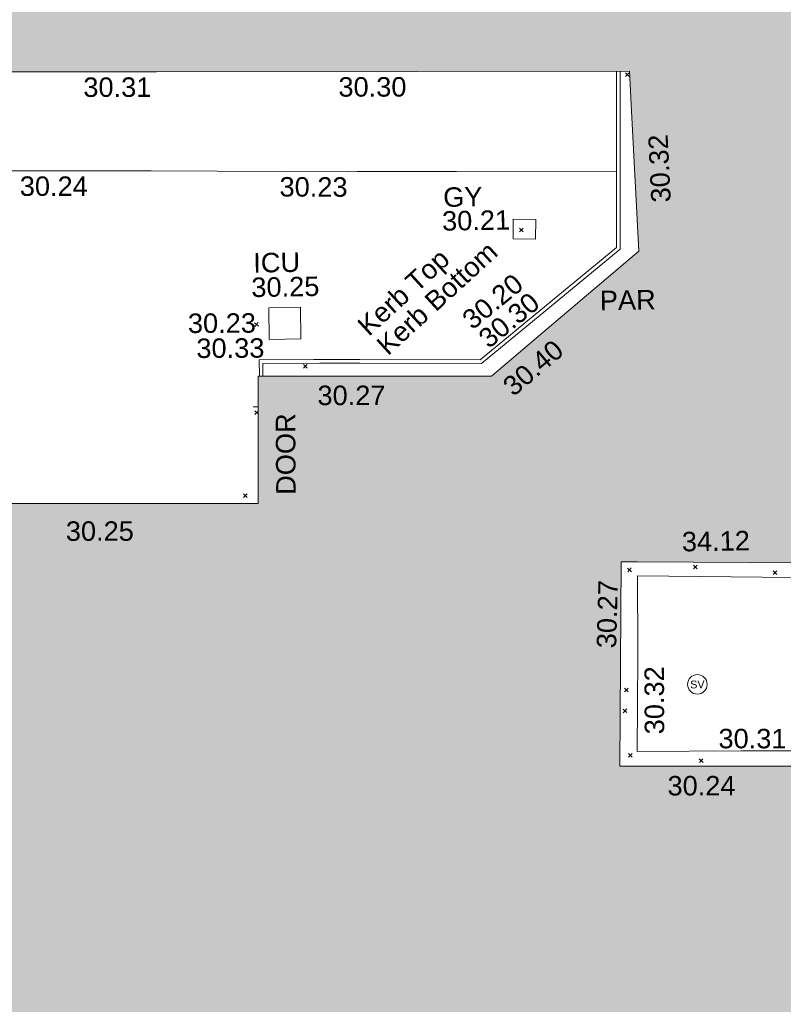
# Model space of a CAD drawing. Header units: millimetres. Extents: x -290717 to 520720, y -88450 to 287762.
# Tile 272 of 381: x 80720 to 95431, y 57264 to 76225. Entities that reach past the tile are written whole.
import ezdxf

# ---------------------------------------------------------------- set-up
doc = ezdxf.new("R2010")
doc.units = ezdxf.units.MM
doc.linetypes.add('IMPORT-UG_ELEC_STREET LIGHTING_QLB2 _2_', pattern=[2700, 1500, -300.0000000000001, 0, -250, 150, -300.0000000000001, 0, -200])
for name, color, linetype, lineweight, true_color in [('00_TOPO_LEVEL_FLOOR', 7, 'Continuous', 9, 0x666666), ('00_TOPO_SERV_STOP_VALVE', 7, 'Continuous', 9, 0x666666), ('00_UAV_BUILDING_OUTLINE', 5, 'Continuous', 9, 0x0000ff), ('00_UAV_EAVE', 7, 'Continuous', 9, 0x666666), ('00_UAV_INT_DOOR', 7, 'Continuous', 9, 0x7f4f3f), ('00_UAV_KERB_BOTTOM', 1, 'Continuous', 9, 0xff0000), ('00_UAV_KERB_TOP', 7, 'Continuous', 9, 0xa500a5), ('00_UAV_PARAPET', 7, 'Continuous', 9, 0x666666), ('00_UAV_SERV_GULLY', 7, 'Continuous', 9, 0x5252a5), ('00_UAV_SERV_IC', 5, 'Continuous', 9, 0x0000ff), ('12333-PUM-2D-U-0001-C01 - Rev2_REVIT IMPORT_dwg', 7, 'Continuous', 9, 0x767676), ('A_RHA_Line', 7, 'Continuous', 9, 0x00a600)]:
    doc.layers.add(name, color=color, linetype=linetype, lineweight=lineweight, true_color=true_color)
for name, color, linetype, lineweight in [('00_UAV_SURFACE', 7, 'Continuous', 9), ('A_RHA_Detail', 7, 'Continuous', 9), ('GEN-TEXT', 7, 'Continuous', 9)]:
    doc.layers.add(name, color=color, linetype=linetype, lineweight=lineweight)
doc.styles.add('Swis721 Lt BT', font='swissl.ttf', dxfattribs={"height": 399.9999999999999})
doc.styles.add('Swis721 Lt BT_2', font='swissl.ttf', dxfattribs={"height": 375})

# ---------------------------------------------------------------- blocks, each defined once
blk = doc.blocks.new('12333-PUM-2D-U-0001-C01 - Rev2_REVIT IMPORT_dwg_MSL_Sluice_Valve_SYM-2077246-Site Location Plan Existing')
at = {"layer": '00_TOPO_SERV_STOP_VALVE', "color": 254, "true_color": 0xcccccc}
blk.add_circle((0, 0), 500.0000000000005, dxfattribs=at)
at = {"layer": '00_TOPO_SERV_STOP_VALVE', "insert": (0, 198.9876086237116), "char_height": 399.9999999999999, "width": 785.1100955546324, "attachment_point": 2, "line_spacing_factor": 1.005061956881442, "style": 'Swis721 Lt BT'}
blk.add_mtext('SV', dxfattribs=at)
blk = doc.blocks.new('12333-PUM-2D-U-0001-C01 - Rev2_REVIT IMPORT_dwg_MSL_FLlvl_SYM-V146-Site Location Plan Existing')
at = {"layer": '00_TOPO_LEVEL_FLOOR', "color": 254, "true_color": 0xcccccc}
blk.add_line((-19.31940543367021, 2.598881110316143e-11), (-38.92611017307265, 1.732587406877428e-11), dxfattribs=at)
blk = doc.blocks.new('12333-PUM-2D-U-0001-C01 - Rev2_REVIT IMPORT_dwg_MGS62954_T2_Galway_ITM_3d_Rev1-2077680-Site Location Plan Existing')
at = {"layer": '00_UAV_KERB_BOTTOM', "color": 254, "true_color": 0xcccccc, "flags": 128}
blk.add_lwpolyline([(533995476.55032, 725629034.4662548), (533995467.0985001, 725628420.4080001), (533995420.0985, 725625643.408), (533994160.3957372, 725624643.2917937), (533992751.0985, 725623524.408), (533990436.0985001, 725623572.4080001), (533989551.2418821, 725623583.2642702), (533988495.813154, 725623596.2132823), (533988494.5957178, 725623283.6368017)], dxfattribs=at)
at = {"layer": '00_UAV_KERB_TOP', "color": 254, "true_color": 0xcccccc, "flags": 128}
blk.add_lwpolyline([(533995546.5409505, 725629033.3188425), (533995537.0893838, 725628419.277049), (533995489.5287483, 725625609.1518428), (533994255.759015, 725624629.6246548), (533992774.8676551, 725623453.9001168), (533990434.9435522, 725623502.4169018), (533989666.4209373, 725623511.8458745), (533988565.5376934, 725623525.3525667), (533988564.591605, 725623282.4444767)], dxfattribs=at)
at = {"layer": '00_UAV_SERV_GULLY', "color": 254, "true_color": 0xcccccc, "flags": 128}
blk.add_lwpolyline([(533993873.0985, 725626208.4079999), (533993438.0985, 725626221.408), (533993426.7829912, 725625842.7736654), (533993861.7829911, 725625829.7736654)], close=True, dxfattribs=at)
at = {"layer": '00_UAV_SERV_IC', "color": 254, "true_color": 0xcccccc, "flags": 128}
blk.add_lwpolyline([(533988697.0985, 725624596.408), (533989308.0985001, 725624597.408), (533989309.0955908, 725623988.18554), (533988698.0955907, 725623987.1855403)], close=True, dxfattribs=at)
at = {"layer": '00_UAV_SURFACE', "color": 254, "true_color": 0xcccccc, "flags": 128}
blk.add_lwpolyline([(533995444.6558501, 725627094.3816426), (533992358.0985, 725627157.4080001), (533990445.6472287, 725627187.8522314), (533990285.0985, 725627190.408), (533986480.0985, 725627272.4080001), (533985446.7575678, 725627291.3614287), (533982391.0985, 725627347.408), (533980447.4008204, 725627365.6496675), (533978342.0985001, 725627385.4080001), (533975448.0279098, 725627440.4711232), (533970448.9509636, 725627535.5844872), (533968467.8385001, 725627573.2775), (533965449.9536631, 725627633.074599), (533963622.8385, 725627669.2775002), (533960451.5218602, 725627753.7495718), (533957800.5730925, 725627824.3609802)], dxfattribs=at)
blk.add_lwpolyline([(533995712.4125002, 725619313.8654999), (533998717.4125002, 725619224.8655001), (534000579.4125001, 725619151.8655), (534000577.3192558, 725619021.6499106), (534000526.4125001, 725615854.8655), (533998693.9285159, 725615888.055736), (533997655.4125, 725615906.8655), (533995645.4125001, 725615929.8655), (533995692.4125, 725617748.8655001), (533995694.0932326, 725617880.3828306)], close=True, dxfattribs=at)
for name, p, xscale, yscale, zscale in [('12333-PUM-2D-U-0001-C01 - Rev2_REVIT IMPORT_dwg_MSL_FLlvl_SYM-V146-Site Location Plan Existing', (533988555.8385, 725622693.2775), 4.94, 4.94, 4.94), ('12333-PUM-2D-U-0001-C01 - Rev2_REVIT IMPORT_dwg_MSL_Sluice_Valve_SYM-2077246-Site Location Plan Existing', (533996828.4125001, 725617200.8655), 0.375, 0.375, 0.375)]:
    blk.add_blockref(name, p, dxfattribs=dict(xscale=xscale, yscale=yscale, zscale=zscale))
at = {"layer": '00_UAV_BUILDING_OUTLINE', "color": 251, "true_color": 0x666666, "char_height": 375, "width": 1495.902363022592, "attachment_point": 1, "line_spacing_factor": 1.005061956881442, "style": 'Swis721 Lt BT_2'}
for s, insert, rotation in [('30.31', (533985204.0241011, 725629093.9627119), 359.0607887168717), ('30.30', (533990117.8197137, 725629013.4069403), 359.0607887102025), ('30.32', (533996103.7983183, 725626486.5132055), 91.7195346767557), ('30.40', (533993144.6647107, 725623082.4955122), 39.291041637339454), ('30.27', (533989610.2865138, 725623081.2473016), 359.02410561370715), ('30.25', (533984717.4031945, 725620552.3953981), 359.0241056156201), ('30.27', (533994900.1326258, 725617936.2509142), 87.47744981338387), ('30.24', (533996221.6889251, 725615447.8083528), 359.0241056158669)]:
    blk.add_mtext(s, dxfattribs=dict(at, insert=insert, rotation=rotation))
at = {"layer": '00_UAV_EAVE', "insert": (533996576.733161, 725620141.320006), "char_height": 375, "width": 1495.902363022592, "attachment_point": 1, "line_spacing_factor": 1.005061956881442, "style": 'Swis721 Lt BT_2'}
blk.add_mtext('34.12', dxfattribs=at)
at = {"layer": '00_UAV_INT_DOOR', "color": 251, "true_color": 0x666666, "insert": (533988778.8384928, 725620990.2607617), "char_height": 375, "width": 1790.333939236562, "attachment_point": 1, "rotation": 89.33325156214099, "line_spacing_factor": 1.005061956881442, "style": 'Swis721 Lt BT_2'}
blk.add_mtext('DOOR', dxfattribs=at)
at = {"layer": '00_UAV_KERB_BOTTOM', "color": 251, "true_color": 0x666666, "char_height": 375, "attachment_point": 1, "line_spacing_factor": 1.005061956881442, "style": 'Swis721 Lt BT_2'}
for s, insert, width, rotation in [('Kerb Bottom', (533990728.9310344, 725623901.3132697), 3414.456504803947, 41.47757006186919), ('30.20', (533992382.6458403, 725624383.0811025), 1495.902363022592, 38.44712611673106), ('30.23', (533987137.8450267, 725624512.9047035), 1495.902363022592, 359.297075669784)]:
    blk.add_mtext(s, dxfattribs=dict(at, insert=insert, width=width, rotation=rotation))
at = {"layer": '00_UAV_KERB_TOP', "color": 251, "true_color": 0x666666, "char_height": 375, "attachment_point": 1, "line_spacing_factor": 1.005061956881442, "style": 'Swis721 Lt BT_2'}
for s, insert, width, rotation in [('Kerb Top', (533990366.6241976, 725624280.2686864), 2493.170605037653, 41.47757006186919), ('30.30', (533992691.2092111, 725624017.0861146), 1495.902363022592, 38.44712611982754), ('30.33', (533987293.252492, 725624028.6636786), 1495.902363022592, 359.2970756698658)]:
    blk.add_mtext(s, dxfattribs=dict(at, insert=insert, width=width, rotation=rotation))
at = {"layer": '00_UAV_PARAPET', "insert": (533995077.5333008, 725624812.4077268), "char_height": 375, "width": 1168.228512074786, "attachment_point": 1, "line_spacing_factor": 1.005061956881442, "style": 'Swis721 Lt BT_2'}
blk.add_mtext('PAR', dxfattribs=at)
at = {"layer": '00_UAV_SERV_GULLY', "color": 251, "true_color": 0x666666, "char_height": 375, "attachment_point": 1, "line_spacing_factor": 1.005061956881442, "style": 'Swis721 Lt BT_2'}
for s, insert, width in [('GY', (533992095.7393306, 725626854.0972309), 821.5590755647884), ('30.21', (533992065.758233, 725626397.2610288), 1495.902363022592)]:
    blk.add_mtext(s, dxfattribs=dict(at, insert=insert, width=width))
at = {"layer": '00_UAV_SERV_IC', "color": 251, "true_color": 0x666666, "char_height": 375, "attachment_point": 1, "line_spacing_factor": 1.005061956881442, "style": 'Swis721 Lt BT_2'}
for s, insert, width in [('ICU', (533988414.9416755, 725625653.426683), 1021.012723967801), ('30.25', (533988370.113525, 725625183.0476822), 1495.902363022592)]:
    blk.add_mtext(s, dxfattribs=dict(at, insert=insert, width=width))
at = {"layer": '00_UAV_SURFACE', "color": 251, "true_color": 0x666666, "char_height": 375, "width": 1495.902363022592, "attachment_point": 1, "line_spacing_factor": 1.005061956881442, "style": 'Swis721 Lt BT_2'}
for s, insert, rotation in [('30.24', (533983946.794603, 725627209.9606444), 358.9492047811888), ('30.23', (533988950.3367756, 725627109.8069346), 358.81722562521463), ('30.32', (533995798.0205983, 725616256.5448997), 89.26782540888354), ('30.31', (533997219.2283494, 725616338.323467), 358.9623633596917)]:
    blk.add_mtext(s, dxfattribs=dict(at, insert=insert, rotation=rotation))
blk = doc.blocks.new('12333-PUM-2D-U-0001-C01 - Rev2_REVIT IMPORT_dwg-1620468-Site Location Plan Existing')
at = {"layer": 'GEN-TEXT', "color": 253, "true_color": 0xaaaaaa}
for p, q in [((354566.9948138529, 13077.28848222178), (354637.7054919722, 13147.99916034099)), ((354637.7054919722, 13077.28848222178), (354566.9948138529, 13147.99916034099)), ((352474.9948137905, 10121.2884823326), (352545.7054919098, 10191.99916045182)), ((352545.7054919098, 10121.2884823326), (352474.9948137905, 10191.99916045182)), ((347341.9948138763, 8389.288482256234), (347412.7054919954, 8459.999160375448)), ((347412.7054919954, 8389.288482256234), (347341.9948138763, 8459.999160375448)), ((348265.9948138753, 7567.288482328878), (348336.7054919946, 7637.999160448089)), ((348336.7054919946, 7567.288482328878), (348265.9948138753, 7637.999160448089)), ((347378.41133314, 6701.58264104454), (347317.994813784, 6761.999160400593)), ((347317.994813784, 6691.28848228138), (347379.2799240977, 6752.573592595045)), ((347066.994813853, 5099.288482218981), (347137.7054919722, 5169.999160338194)), ((347137.7054919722, 5099.288482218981), (347066.994813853, 5169.999160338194)), ((354443.9948138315, 3539.288482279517), (354514.7054919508, 3609.99916039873)), ((354514.7054919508, 3539.288482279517), (354443.9948138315, 3609.99916039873)), ((355714.9948137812, 3574.288482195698), (355785.7054919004, 3644.99916031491)), ((355785.7054919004, 3574.288482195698), (355714.9948137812, 3644.99916031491)), ((357245.9948138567, 3435.288482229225), (357316.7054919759, 3505.999160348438)), ((357316.7054919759, 3435.288482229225), (357245.9948138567, 3505.999160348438)), ((354344.9948137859, 1225.288482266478), (354415.7054919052, 1295.999160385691)), ((354415.7054919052, 1225.288482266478), (354344.9948137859, 1295.999160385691)), ((354308.9948138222, 826.2884822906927), (354379.7054919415, 896.999160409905)), ((354379.7054919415, 826.2884822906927), (354308.9948138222, 896.999160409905)), ((354399.9948138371, -29.71151773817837), (354470.7054919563, 40.99916038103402)), ((354470.7054919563, -29.71151773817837), (354399.9948138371, 40.99916038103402)), ((355759.9948138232, -159.711517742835), (355830.7054919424, -89.00083962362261)), ((355830.7054919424, -159.711517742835), (355759.9948138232, -89.00083962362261))]:
    blk.add_line(p, q, dxfattribs=at)
blk.add_blockref('12333-PUM-2D-U-0001-C01 - Rev2_REVIT IMPORT_dwg_MGS62954_T2_Galway_ITM_3d_Rev1-2077680-Site Location Plan Existing', (-533641079.6498471, -725615854.3561786))

msp = doc.modelspace()

# ---------------------------------------------------------------- hatches: boundary and pattern name
at = {"layer": 'A_RHA_Detail', "true_color": 0xc0c0c0}
h = msp.add_hatch(color=9, dxfattribs=at)
h.paths.add_polyline_path([(-80880.60083898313, -68502.79057078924), (-80400.86592458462, -68483.4150911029), (-80400.86592458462, -62984.64684182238), (-24474.85765180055, -63009.32043784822), (-24456.14471274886, -50840.30023854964), (-36622.55041054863, -50831.65104346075), (-36622.5504104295, -44228.57792609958), (-50959.05265825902, -44213.68205212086), (-50959.05265825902, -42573.78171509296), (-54563.93258049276, -42571.21897729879), (-54565.69773355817, -45054.17447471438), (-92408.82109324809, -45027.27149617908), (-92411.78875845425, -49201.74309219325), (-100061.9988811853, -49201.74309219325), (-100052.221444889, -64852.82557835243), (-86120.90825231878, -64852.82557835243), (-86092.16626519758, -62957.90041523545), (-84861.10047611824, -62957.90041520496), (-84854.79054275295, -68240.10973718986), (-80870.60226895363, -68240.10973718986)])
h.paths.add_polyline_path([(-137238.9269955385, -68461.93840922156), (-132719.7426408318, -68433.06336920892), (-132847.0731201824, -62850.0428228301), (-130454.6837966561, -62916.63108081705), (-130498.2830220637, -61355.8539363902), (-117581.136331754, -61423.42893434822), (-117492.3908565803, -49183.91309186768), (-125136.5200282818, -49178.47881939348), (-125133.5727033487, -45032.61887132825), (-163007.1824077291, -45005.69421944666), (-163007.1824077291, -44090.29634113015), (-163123.8521375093, -44090.21339942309), (-163122.6389897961, -42383.751842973), (-166563.8543420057, -42383.75184295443), (-166565.0349082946, -44044.3982420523), (-193158.4656786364, -44025.49275802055), (-193195.152889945, -62863.6565097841), (-137269.7106414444, -62916.63108078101), (-137254.3708868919, -65679.90523788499)])
h.paths.add_polyline_path([(120310.9497607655, -32334.2823016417), (120312.4652266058, -31610.73011961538), (133451.2244789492, -31638.24899384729), (133469.2230092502, -19717.98315777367), (121295.7536929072, -19692.48606427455), (121319.8434528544, -8190.941560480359), (112277.0825929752, -8172.001674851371), (112263.1769726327, -14811.12345451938), (78285.85310969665, -14739.95861435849), (78292.82277619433, -8167.077575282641), (76545.55099677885, -8163.40371230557), (69355.76844230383, -8152.931592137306), (69353.66597202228, -9156.746357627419), (68372.60878942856, -9154.691552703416), (68372.60878942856, -13705.52853212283), (69333.72334743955, -13707.54156767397), (69325.07112544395, -16249.53369225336), (66623.4489111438, -16249.53369225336), (66619.79243932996, -17995.29925522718), (65989.07757491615, -17995.29925522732), (65985.44262769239, -19730.78799479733), (57152.23993372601, -19712.28702423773), (57127.42535098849, -31559.89461998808), (70277.87165423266, -31587.43801817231), (70277.87165428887, -32271.74147154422), (78263.96947906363, -32285.12944888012), (78266.62669288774, -31019.79372153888), (112335.8856506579, -31091.15111856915), (112335.8856506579, -32317.57330550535), (119781.4233959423, -32333.17321910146)])
h.paths.add_polyline_path([(7503.71740934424, -1791.43926322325), (15482.43097389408, -674.0213230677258), (15484.0826184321, 148.1327206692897), (56188.28042539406, 205.5276654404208), (56155.8432600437, 14338.31663138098), (18016.62665932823, 14236.4814953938), (17967.9025208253, 34313.18372075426), (21727.10644861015, 34324.06926249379), (21708.9097307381, 40608.10218319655), (18009.66447156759, 40608.10218325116), (17995.54603703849, 45483.75063445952), (9770.084212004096, 45420.63294734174), (3966.216019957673, 45443.14492469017), (3984.771235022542, 14176.56786831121), (1023.062455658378, 14176.56786840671), (-276.5134647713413, 14190.52623465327), (-231.6790044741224, 5976.811441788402), (-226.4491536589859, 193.7444677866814), (1220.250839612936, 179.5999159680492), (7477.609307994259, 143.2867556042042), (7488.638446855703, -674.0213230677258)])
h.paths.add_polyline_path([(77755.59663317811, 53.47451145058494), (77729.51881611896, 1699.844979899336), (94464.47132486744, 1659.976083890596), (94606.37913471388, 17991.39023626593), (88810.41901146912, 18015.03260816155), (88799.89418497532, 14436.74271609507), (69413.88950349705, 14457.87738898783), (69377.35724448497, 99.62816357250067), (70760.85642036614, 92.0068082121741)])
h.paths.add_polyline_path([(61252.12079698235, 46453.95617369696), (105774.7348988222, 46472.68783510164), (105768.2642197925, 61852.61234310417), (92285.13876306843, 61852.61234310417), (92308.59670397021, 65784.30757142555), (96107.46680002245, 65767.6044524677), (96059.6808111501, 75209.20847378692), (101084.8427276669, 75071.88872768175), (104988.0046543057, 74765.36560410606), (108403.6894220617, 74363.84089439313), (112009.2703903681, 73787.25420864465), (115645.3524814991, 73049.69667210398), (116890.8108050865, 72761.69136255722), (120208.9929832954, 71893.18353872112), (120865.241739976, 71703.68487155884), (124135.6329505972, 70669.67317909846), (127435.6253142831, 69480.50055823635), (127820.4368655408, 69394.93141813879), (128274.3081769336, 69331.69585757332), (128731.879114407, 69306.66104520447), (129189.9401456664, 69320.00258265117), (129645.2782985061, 69371.62688830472), (130094.6997111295, 69461.17185607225), (130535.0520071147, 69588.00939078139), (130963.2464342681, 69751.2498188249), (131376.279516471, 69949.74812593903), (131771.254123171, 70182.11198906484), (132162.5575600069, 70460.54046602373), (132496.0921582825, 70741.69081117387), (132820.8713676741, 71064.98072578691), (133117.4593294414, 71414.31364276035), (133383.77568926, 71787.23923958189), (133616.5473239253, 72178.53728446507), (133817.1647262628, 72590.54524901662), (133982.6025969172, 73017.89547517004), (134111.7005086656, 73457.59040804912), (134203.5529320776, 73906.545904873), (134257.5155882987, 74361.61286220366), (134272.5462649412, 74819.59931534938), (134250.5259874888, 75277.29281749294), (134189.6227572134, 75731.48297750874), (134090.9274700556, 76178.98397761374), (133955.1324028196, 76616.65691996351), (133783.1900598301, 77041.4318434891), (133576.3064937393, 77450.3292564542), (133335.9328436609, 77840.48103831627), (133063.7551572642, 78209.15055536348), (132761.6825665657, 78553.75185442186), (132431.8338935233, 78871.86780505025), (132076.5227904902, 79161.26705200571), (131698.2415079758, 79419.91966864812), (131299.6434187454, 79646.01139199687), (131093.5942456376, 79746.34209763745), (132146.0467355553, 83110.22226149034), (122787.763295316, 86282.54285521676), (121604.3555410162, 82800.35918872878), (117095.9864226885, 83870.84033788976), (116841.9598400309, 83526.35449576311), (116120.5435466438, 91221.9361197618), (110237.7341284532, 91274.27491024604), (110194.3680786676, 90435.39030217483), (104988.0046543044, 90486.49901569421), (104973.2761846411, 94309.82427956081), (103746.1314668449, 94309.82427962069), (103839.9937121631, 122852.1474272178), (96365.09202303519, 122931.9599471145), (96350.3400238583, 123952.416858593), (104555.5505249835, 123902.1925258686), (104607.3234457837, 120248.5396157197), (125502.5015002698, 120134.193340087), (125662.0200253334, 137657.3796883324), (114479.5865733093, 137699.2256881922), (114382.3062641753, 129149.9458158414), (104644.1590035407, 129187.997507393), (104577.9931702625, 126217.3903165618), (101184.4926405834, 126159.1566967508), (101264.6166812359, 135959.2655565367), (89967.23177303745, 135988.8856164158), (89927.63362986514, 125823.6463181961), (93630.53562299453, 125840.7948842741), (93580.6568888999, 122931.9599471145), (88697.38835373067, 122904.7310127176), (88679.38989541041, 95739.0914377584), (86378.25848993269, 95739.0914377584), (86378.18187189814, 96178.10083375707), (83279.5074328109, 96200.92083330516), (83273.62493422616, 95735.74732136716), (70169.67509616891, 95733.22421950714), (70166.2684274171, 96272.07409350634), (66674.99731291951, 96257.14073659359), (66654.74538556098, 95755.71092140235), (65784.77231076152, 95755.71092140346), (65887.65094981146, 117470.6305650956), (53473.34271625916, 117487.9046429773), (53434.44066306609, 98570.4634906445), (40649.41626913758, 98570.46349066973), (40610.16711556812, 94406.01479082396), (38853.82372865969, 94410.36303444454), (38848.65589191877, 89463.65332732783), (40612.46601909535, 89518.45976927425), (40665.38257359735, 86257.73741131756), (38372.19584673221, 86305.7230928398), (38369.79373532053, 76901.0507917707), (50937.95125076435, 76944.40198877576), (50922.88567283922, 74598.78180893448), (56484.90611318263, 74588.85093774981), (56484.9061131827, 75194.85181998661), (92465.40372273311, 75233.02581663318), (92645.92783659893, 71766.64845097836), (89810.5550181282, 69362.83965827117), (85313.16173971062, 69360.94750424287), (85313.16173971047, 66907.40508090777), (75210.14498260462, 66903.15451592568), (75210.14498260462, 63815.70944554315), (70819.40014306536, 63815.70999204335), (70819.21601502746, 64253.35708063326), (69456.8341568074, 64253.35708063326), (69455.71957374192, 66901.99623168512), (61303.3285675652, 66898.56680686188), (61304.56054652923, 63970.32021231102), (70500.41048205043, 63970.32021223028), (70500.40885431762, 61852.59006210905), (61245.64388480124, 61848.69637492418), (61252.12079698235, 46455.07044720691)])
h.paths.add_polyline_path([(-17153.16561239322, 48569.32684293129), (-17153.16561227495, 60770.38083690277), (-29362.88357762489, 60774.7042869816), (-29362.88357762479, 67399.20394583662), (-43507.25361058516, 67405.01911302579), (-43488.53133082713, 69093.07334179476), (-45766.41866234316, 69109.32868391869), (-45794.34620035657, 67405.01911302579), (-47272.11273197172, 67404.21245453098), (-47272.44887636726, 66454.91798912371), (-86004.56386335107, 66468.6329952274), (-86006.66970790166, 60521.58362724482), (-92662.8772251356, 60521.58362724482), (-92666.53762789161, 50184.35611936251), (-79752.016597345, 50179.78302554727), (-79752.016597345, 48591.49323813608), (-17157.71631240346, 48569.32845421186)])
h.paths.add_polyline_path([(-201056.4185879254, 48628.75479108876), (-138377.9751621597, 48634.64535782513), (-138377.9751621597, 50133.28202330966), (-125467.710581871, 50134.49533928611), (-125468.6909603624, 60566.19036866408), (-132186.8595615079, 60565.86652591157), (-132187.4203588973, 66533.01978768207), (-170643.3098734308, 66805.61809689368), (-170643.3098732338, 67738.78475851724), (-200340.0100486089, 67488.93693767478), (-200348.7175167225, 60827.7802510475), (-201057.5650552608, 60827.71357562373), (-201056.6510294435, 51102.0431337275)])
h.paths.add_polyline_path([(-240051.5126725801, 54769.1949116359), (-239444.4902595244, 54811.10754483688), (-239186.5396225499, 54841.92927608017), (-238764.8191578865, 54940.98166103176), (-238382.4735933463, 55122.46891391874), (-237990.3402229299, 55354.87497237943), (-237269.2031026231, 55936.21514997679), (-237030.2712443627, 56228.66101920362), (-236793.0039600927, 56569.31473977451), (-236554.5880579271, 57004.26389721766), (-236432.7219585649, 57267.46508911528), (-236300.0815274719, 57753.26239002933), (-236250.7285154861, 58017.17885687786), (-236235.6490610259, 58516.21786795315), (-236233.2538430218, 58987.85640057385), (-236213.702979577, 59823.48083772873), (-236363.8287856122, 59820.8603820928), (-236634.0279869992, 60698.06075831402), (-236391.9547756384, 61432.1972634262), (-236225.4740089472, 61435.10319604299), (-236201.6036570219, 62637.68779599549), (-232563.5271750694, 62639.28734435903), (-232563.5271750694, 63049.03842407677), (-232732.1945866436, 63049.15302221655), (-232860.1521278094, 63457.9589027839), (-232731.6068089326, 63914.24862701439), (-232560.8209657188, 63914.24862701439), (-232521.9864006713, 70597.99604498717), (-240628.6947850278, 70598.85496274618), (-240629.7923196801, 72350.98321581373), (-246412.6011213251, 72347.36085937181), (-246412.6011213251, 70616.45923939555), (-254449.5805725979, 70618.60952619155), (-254454.637144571, 70754.06491724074), (-254469.7140363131, 73191.6627625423), (-263883.2532625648, 73267.83063692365), (-263902.4181505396, 68260.74348557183), (-263714.8217520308, 68259.82096576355), (-263552.9672900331, 67819.6543439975), (-263719.0883117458, 67392.20684197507), (-263913.629869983, 67392.20684288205), (-263956.7001914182, 58633.76423459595), (-260181.1963171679, 58611.22607638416), (-260192.3146984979, 56354.25111578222), (-257184.684388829, 56339.46086010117), (-257213.4419958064, 57092.93866025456), (-257338.5163846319, 57093.27331227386), (-257471.0109295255, 57531.7457231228), (-257338.5163845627, 58062.22513700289), (-257203.4956297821, 58064.06881293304), (-257173.5751889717, 58598.54056827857), (-256478.2273617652, 58575.27357918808), (-256478.2273617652, 58788.51859477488), (-256013.0091299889, 58911.92701537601), (-255397.0786589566, 58780.99767608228), (-255397.0786664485, 58595.98242230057), (-243809.8853614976, 58585.92793205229), (-243805.3570672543, 58352.04527760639), (-243740.9394682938, 57884.52572396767), (-243619.083060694, 57421.84877501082), (-243424.3877541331, 56943.65915328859), (-243247.1437899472, 56608.24157716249), (-243003.0710577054, 56249.99021479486), (-242732.2093200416, 55932.75703086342), (-242371.7230179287, 55603.12658814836), (-242141.2551255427, 55424.88676771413), (-241804.9643038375, 55216.88439829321), (-241529.464082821, 55077.02869058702), (-241100.6275144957, 54917.18295005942), (-240836.2134980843, 54840.82833179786), (-240453.4486196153, 54788.6078413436), (-240203.3756532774, 54776.52967577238)])
h.paths.add_polyline_path([(40276.69022620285, 59895.3641775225), (40328.62676026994, 69196.9439153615), (36588.99968782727, 69217.82459101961), (36619.46637569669, 74674.25962431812), (32264.36460075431, 74687.02318924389), (32233.48293864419, 69156.26826309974), (11916.69390488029, 69269.70959690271), (11966.66200108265, 78218.75165977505), (29087.50901742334, 78123.15526811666), (29143.44567202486, 88141.13700481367), (15719.34879623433, 88216.09212957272), (15732.60379610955, 90589.99788900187), (4594.294101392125, 90652.19003492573), (4525.129359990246, 78265.12250452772), (10096.76365550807, 78234.01258734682), (10077.43887221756, 74773.03821913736), (4547.641142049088, 74803.91453678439), (4465.579974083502, 60107.16002351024), (19125.89094757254, 60025.30234268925), (19139.86249371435, 62527.53804648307), (31738.59196305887, 62457.19146407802), (31724.55430855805, 59943.11609818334), (38369.79364222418, 59906.01157297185)])
h.paths.add_polyline_path([(-246083.0241259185, 72334.29150213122), (-246083.0594797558, 72334.30275087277), (-246208.2905500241, 72334.29150213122)])
h.paths.add_polyline_path([(-114575.3004830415, 112178.0758696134), (-114575.3246436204, 112178.0758696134), (-114707.2752166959, 115801.5811617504)])
h.paths.add_polyline_path([(-154699.9178766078, 101760.4080976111), (-114382.0503338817, 101776.0542915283), (-114382.0503338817, 106926.936016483), (-113755.641395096, 106927.1791078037), (-113757.5507412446, 111847.2721532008), (-114431.6837526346, 111847.2721532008), (-114431.8098651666, 112178.075869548), (-114575.3004830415, 112178.0758696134), (-114578.9984943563, 121707.2390834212), (-123056.9849702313, 121707.2390834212), (-123068.8201032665, 156452.7036899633), (-119381.2340625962, 156454.1347343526), (-119381.2340625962, 160165.8603541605), (-115501.031452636, 160167.3661472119), (-115503.3750945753, 166206.5793118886), (-132411.7987151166, 166599.6604729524), (-132411.8243306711, 166665.6603411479), (-135275.0124468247, 166664.5489553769), (-135275.0124468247, 166628.1883102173), (-135911.3205077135, 166628.1944503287), (-135911.3479256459, 166352.1604668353), (-152521.1633846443, 166345.7145607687), (-152518.3680955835, 159142.6836790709), (-150699.3133726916, 159117.9265656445), (-150755.6690356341, 122560.6912032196), (-151059.2005266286, 122560.6912032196), (-151061.0981347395, 121302.4374931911), (-154138.3148337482, 121372.6012653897), (-154138.3148337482, 121865.183451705), (-154704.3888425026, 121867.2611370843), (-154688.5451973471, 119352.3937021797), (-154745.5933227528, 119352.3715636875), (-154745.5763474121, 118722.1532660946), (-160794.1544526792, 118748.744283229), (-160794.1544527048, 119410.5425977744), (-163852.1622693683, 119422.408321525), (-163855.0715294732, 118762.2003111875), (-167568.6765459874, 118778.5256058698), (-166634.6619849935, 124395.1277019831), (-166843.6206842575, 124471.2090400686), (-167568.6765459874, 124707.6250904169), (-168028.2173235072, 124841.3808643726), (-168630.5006276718, 124991.3056740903), (-169238.2056070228, 125117.4693074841), (-169850.3952285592, 125219.6772877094), (-170466.1255403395, 125297.7720169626), (-171089.1102599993, 125351.8553033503), (-171704.4065937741, 125381.1774254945), (-172325.0479971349, 125386.3595015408), (-172782.2248668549, 125374.5832363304), (-173401.7764236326, 125337.4554476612), (-174019.3926983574, 125276.0328036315), (-174634.1213722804, 125190.4100127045), (-175245.0145766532, 125080.7190996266), (-176047.1958093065, 124895.7675261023), (-176665.4852587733, 124724.7228134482), (-177045.3001228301, 124609.1129151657), (-177631.5127793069, 124405.2077276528), (-176665.4852586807, 118818.5158793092), (-177558.9402083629, 118822.4435769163), (-177662.2853368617, 125263.4341236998), (-176365.3912352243, 126542.9270807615), (-159462.2970490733, 126319.9103917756), (-157057.7396790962, 128609.0850976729), (-157060.6673204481, 136153.1661957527), (-158638.8016610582, 137740.2441626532), (-159352.3735831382, 137740.2441626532), (-161634.4140635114, 140201.1078539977), (-168727.9404946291, 140256.8191147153), (-171035.0401162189, 137942.884730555), (-174184.1459014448, 137942.884730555), (-176460.1168228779, 140292.2858551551), (-177341.68569345, 140292.285855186), (-177341.7114445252, 140358.4281613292), (-183428.5803825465, 140356.0660244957), (-185921.6385984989, 137917.4639097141), (-185921.6385985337, 131757.309115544), (-186906.8767412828, 131756.9267734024), (-187725.3914540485, 130809.9989183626), (-187724.0588902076, 127376.1828149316), (-186481.0281350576, 126304.557648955), (-186479.4846755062, 122327.2959175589), (-185176.2828158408, 121059.4673825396), (-180304.1129154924, 121059.4673825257), (-180304.1136492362, 118802.0484409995), (-193555.3706955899, 118802.0484409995), (-193555.3686998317, 133117.8341649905), (-192593.6442938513, 133118.2073819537), (-192593.6442938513, 134200.8158367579), (-192224.6284783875, 134200.9592041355), (-192225.5653014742, 136615.0101267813), (-192595.0012461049, 136615.0101267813), (-192595.4357332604, 137734.4745166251), (-193589.2709668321, 137734.4746851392), (-193589.2685988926, 147474.5705834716), (-193163.2062206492, 147492.8644728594), (-192606.8095195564, 147551.4951472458), (-192359.9383250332, 147589.5931622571), (-192199.8207947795, 147616.5827293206), (-191882.7548926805, 147682.9245600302), (-191568.5380071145, 147761.6632019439), (-191020.2573150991, 147932.4221712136), (-190950.5841382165, 147955.8263236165), (-190647.7999969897, 148070.951423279), (-190349.769078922, 148197.8750093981), (-190056.9509284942, 148336.4013817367), (-189769.7970512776, 148486.316942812), (-189375.4954991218, 148717.2624196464), (-189132.9060261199, 148873.2749095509), (-188867.5421091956, 149059.0543930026), (-188609.6764469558, 149255.1087866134), (-188354.9814056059, 149465.3525772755), (-188079.6339208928, 149713.8792482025), (-187884.9836199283, 149901.8220103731), (-187538.2510284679, 150274.4802367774), (-187446.2998447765, 150378.396083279), (-187241.3270201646, 150629.2310214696), (-187046.3599558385, 150887.9197697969), (-186861.699277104, 151154.0634500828), (-186546.1373636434, 151669.8298752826), (-186524.4196769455, 151707.063245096), (-163675.289831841, 151669.8298752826), (-163687.5843044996, 148134.0767945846), (-157303.6541541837, 148136.4921063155), (-157303.6541541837, 155759.9150161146), (-157557.4317586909, 155765.0384228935), (-157555.9168973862, 166678.0466575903), (-187009.2021991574, 166699.7464767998), (-187013.0952111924, 162054.4009359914), (-188707.1775469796, 162044.5925187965), (-188705.9961893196, 155021.5333641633), (-188737.9999316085, 154650.5326603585), (-188799.0133970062, 154283.1866125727), (-188857.2045401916, 154035.4341107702), (-188966.1106131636, 153679.3368924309), (-189102.6200311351, 153332.8820747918), (-189265.8911677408, 152998.2056672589), (-189454.9174010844, 152677.3710606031), (-189645.2484685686, 152421.322012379), (-189916.9563410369, 152104.2450531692), (-190212.7041973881, 151809.4634871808), (-190530.6686598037, 151538.7947475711), (-190868.889367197, 151293.9075915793), (-191225.2810786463, 151076.3118324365), (-191597.6465194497, 150887.3490190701), (-192092.8415776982, 150682.5621956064), (-192485.2937347, 150569.6612301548), (-192903.8930807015, 150482.2408890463), (-193187.215491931, 150440.8868273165), (-193594.1866364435, 150407.1257787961), (-193594.5953882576, 151459.989522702), (-205369.2399268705, 151455.4201248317), (-205354.452352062, 113350.0822379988), (-207187.1580384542, 113349.3709450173), (-207184.3024929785, 105991.0636522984), (-205312.8709512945, 105991.0636522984), (-205311.2365670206, 101769.6553082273), (-175488.645120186, 101781.2285901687), (-175488.645120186, 110889.6985621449), (-154703.462766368, 110897.5679794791), (-154700.5193329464, 103310.2697088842)])
h.paths.add_polyline_path([(193735.9435692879, 113047.8274775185), (208865.0938716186, 114991.026643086), (208976.1154122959, 114126.6471161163), (216447.8967330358, 115086.3281915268), (216038.7305308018, 118271.970241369), (232648.5073383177, 120405.3421627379), (233425.9936153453, 114352.0734369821), (240632.2017567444, 115277.6440986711), (239854.8412683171, 121329.9334728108), (256406.8682407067, 123455.8879629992), (257091.7572256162, 118089.1198988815), (264572.287122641, 119040.8180953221), (261877.8350554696, 138524.7609215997), (259178.7147038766, 138221.6086023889), (259197.3483654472, 137439.0084132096), (254686.1480587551, 136897.0007613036), (255412.6810205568, 131314.8303174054), (240852.7447965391, 129522.4514055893), (239771.0426540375, 137918.8519126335), (240649.582243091, 138010.1984551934), (240062.3063116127, 142776.6750342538), (239165.7694641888, 142685.0143484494), (237630.9646614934, 151018.3171733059), (266172.8791088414, 154560.7889781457), (271297.187694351, 142612.4006970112), (276531.7397502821, 144861.0987145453), (274941.5029779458, 148527.903728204), (302074.530765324, 160134.9084326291), (300215.9323773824, 164320.1841173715), (301528.161327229, 164907.0997990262), (300405.1237791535, 167477.8916353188), (299016.6944531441, 166945.7181825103), (295626.7488506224, 174518.7544287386), (294333.0289184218, 177537.1551681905), (287288.847594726, 174518.7544287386), (289427.6893504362, 169661.0163464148), (272956.7816584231, 162557.1203578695), (271943.2187786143, 164897.4305293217), (267016.3118217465, 162764.0369715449), (268502.3094164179, 159357.043014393), (265200.4029571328, 157946.4096681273), (226856.4166955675, 153146.7821791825), (227510.3041274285, 148852.0205335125), (228280.9873164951, 141179.0007484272), (227302.3544112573, 141050.2812999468), (227895.3788231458, 136433.1758633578), (228748.5501749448, 136523.8855003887), (229602.307730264, 128023.7667641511), (217691.2359889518, 126493.8999679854), (217642.3600127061, 126874.4332670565), (215138.5007311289, 126552.8357430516), (215194.9980427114, 126112.9650749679), (215015.6132225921, 126089.9247571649), (214840.967257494, 127449.6644606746), (192258.7012018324, 124549.1816390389), (193486.3576426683, 114991.026643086)])
h.paths.add_polyline_path([(-78076.24179098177, 117605.518872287), (-78076.23951907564, 117610.0871212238), (-78070.31812256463, 129485.733079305), (-74723.15926546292, 129478.3852560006), (-74723.15926546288, 125435.7860625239), (-48015.64546089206, 125380.0246061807), (-47996.55031653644, 135872.5822179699), (-61198.159180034, 135901.5630078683), (-74714.72264147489, 135923.5088764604), (-74723.62876031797, 131865.2975510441), (-78070.31812256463, 131872.6421692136), (-78062.97909490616, 149549.768943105), (-58292.26570494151, 149541.5607197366), (-58292.26570494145, 148946.2407608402), (-37707.70924049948, 148937.6946534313), (-37707.70924049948, 159740.0690313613), (-44148.26955758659, 159742.7429641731), (-44148.26955758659, 162961.3319175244), (-49829.95437586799, 162961.3319175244), (-49830.92144141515, 160632.0129326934), (-78494.0902662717, 160643.9130440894), (-78494.0902662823, 161615.1537737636), (-78739.22585210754, 161615.2555472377), (-78691.79195364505, 168187.9195488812), (-90844.5764503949, 168126.8149080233), (-90962.52567696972, 152686.7636278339), (-89064.97866810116, 152685.97582136), (-89079.54115383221, 117610.0871212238), (-78374.80210165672, 117605.6428258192)])
h.paths.add_polyline_path([(69254.82576126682, 129235.9722870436), (69259.97086178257, 136167.7892474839), (86068.0992678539, 136131.0235193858), (86008.66431381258, 164703.3084147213), (58789.63167882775, 164723.5115811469), (58789.63167882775, 170119.2062865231), (54460.16324890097, 170122.4198087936), (54457.21717773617, 166153.2792453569), (47042.21516498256, 166158.7829869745), (47041.10931533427, 164668.9097040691), (39173.27935198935, 164674.7495545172), (39172.83712618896, 164078.9539098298), (17014.87910992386, 164095.400525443), (17002.38841206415, 147267.1142245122), (12659.63471563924, 147267.1142245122), (12653.6008753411, 139137.9291796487), (17031.41608901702, 139134.6797717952), (17024.58791744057, 129935.3194463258), (39191.34773726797, 129918.8662983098), (39191.34773726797, 129258.2867272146), (69014.0340609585, 129236.1510132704)])
h.paths.add_polyline_path([(39265.62356917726, 139467.8223435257), (33050.91021530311, 139484.1586867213), (33087.56357182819, 153427.9220784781), (39277.60130890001, 153411.6505991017), (39277.60130890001, 152830.3127277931), (43058.29603858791, 152820.3745823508), (43024.83899408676, 140092.5601633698), (39267.2657899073, 140092.5601633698)])
h.paths.add_polyline_path([(1979.548949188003, 189123.2414339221), (18699.10403225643, 189180.0465563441), (18678.46874727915, 195253.6675675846), (24349.02704558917, 195272.9334349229), (24334.96888369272, 199550.7690689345), (28829.78348971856, 199566.0403168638), (28798.35772162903, 208815.6446465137), (24334.94961552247, 208806.1514042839), (24333.90624838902, 209113.2475694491), (16811.59093053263, 209087.6902915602), (16806.58456496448, 208843.590909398), (6772.293057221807, 208809.4991440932), (6797.166076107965, 201488.5780549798), (-8471.058649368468, 201436.7038403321), (-8471.058649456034, 200429.0172029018), (-11856.09020773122, 200417.5164702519), (-11823.72827012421, 190892.3684139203), (-7614.729360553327, 190904.9356358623), (-7614.729360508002, 190170.8290169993), (-4608.619189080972, 190169.2993656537), (-4608.238782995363, 190916.8832264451), (1973.379031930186, 190939.2444093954), (1977.122761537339, 189837.3456606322)])
h.paths.add_polyline_path([(-20506.2213294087, 190640.028646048), (-20122.28942212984, 206347.1214480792), (-41550.34215554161, 207015.255795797), (-41462.26177905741, 210449.6195896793), (-31391.41053375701, 210152.0276719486), (-31078.64493158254, 223862.574366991), (-44305.08575746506, 224230.797228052), (-44490.79956595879, 211865.5542346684), (-47510.12209651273, 211942.9901386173), (-47722.57925074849, 203659.0205615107), (-47076.06680551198, 203635.3001466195), (-47175.4684425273, 199531.9403872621), (-46801.21126120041, 199520.4703265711), (-46873.68175963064, 195478.589946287), (-44600.40472249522, 195425.25597799), (-44685.88459510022, 192243.2795180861), (-38073.99929110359, 192135.6564361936), (-38104.39995468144, 191126.9722513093), (-21537.79264469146, 190668.5723413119)])
h.paths.add_polyline_path([(16801.02360974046, 195961.5001375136), (9656.615133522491, 196015.1086064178), (9643.83815057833, 199513.9922857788), (11631.77992465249, 199485.8321209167), (11631.79209405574, 203322.2460457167), (16806.58456511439, 203391.4855727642), (16801.04077099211, 195984.4293109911)])
h.paths.add_polyline_path([(122084.9263243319, 200536.2570557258), (122088.180516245, 206386.1947929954), (125211.1061637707, 206386.1947929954), (125211.1162733, 206645.8932838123), (126202.709897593, 206645.8932838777), (126203.0204768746, 207041.0477229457), (130401.4034740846, 206979.0758390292), (130444.269112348, 209883.2802976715), (126202.8383602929, 209945.883203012), (126203.0204768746, 214624.1281189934), (127364.7919503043, 214624.1281189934), (127365.2106673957, 225380.2058570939), (126159.8599207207, 225380.2527798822), (126207.4133336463, 241475.3410923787), (119482.541129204, 241495.8747302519), (119479.204156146, 246182.0096278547), (109943.9121324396, 246175.219673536), (109953.2702600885, 233033.3814297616), (115000.5285021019, 233033.3814296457), (114999.5792924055, 208653.4991933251), (112026.3032629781, 208653.4991933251), (112024.3519988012, 200538.6764491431), (122024.6079402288, 200536.271559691)])
h.paths.add_polyline_path([(30087.05071628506, 200986.75440713), (38030.67179073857, 201028.6865661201), (38030.67179073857, 202922.9731661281), (38109.89531489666, 202923.3913649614), (38067.25569093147, 208827.6066631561), (38013.35839375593, 208827.667223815), (38012.38630312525, 209012.5383931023), (30044.90685988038, 208970.4802974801), (30060.65944993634, 205986.3119354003)])
h.paths.add_polyline_path([(195986.2599411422, 205661.5722736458), (202896.8751332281, 206052.0074670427), (202676.886254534, 209945.7611691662), (195766.2710618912, 209555.325975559)])
h.paths.add_polyline_path([(-91652.40581580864, 206392.6172135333), (-79454.24421187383, 206432.5105635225), (-79629.29258199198, 238245.6998510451), (-68904.21147484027, 238215.095164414), (-68918.56040493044, 246314.0782553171), (-68756.515268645, 246312.9061543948), (-68755.20581930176, 246638.9786699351), (-79620.07671794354, 246651.3624133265), (-79606.5628449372, 247343.5411849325), (-82154.50636787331, 247318.0695596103), (-82154.50636787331, 247488.1275895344), (-91640.64698348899, 247472.5371040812), (-91638.72040628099, 246846.4753752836), (-131470.3702759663, 246641.42150215), (-131470.3702759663, 250159.5419305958), (-142857.1087886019, 250176.7939677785), (-142864.0554935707, 246220.0701029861), (-165118.8027587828, 246272.3986783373), (-165040.0492656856, 253907.936045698), (-178677.4727934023, 253929.5079730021), (-178699.5521575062, 238176.7234097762), (-138599.3373496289, 238209.4781454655), (-138548.4479938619, 206627.5237025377), (-126646.6702863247, 206572.2299428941), (-126666.6805510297, 234825.8818836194), (-124962.7180531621, 234825.9534805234), (-124969.0241559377, 234688.4891474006), (-91595.61129713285, 234664.3133306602), (-91650.87307429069, 207155.5994723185)])
h.paths.add_polyline_path([(142123.7078306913, 209113.5383730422), (152768.4446292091, 209127.3137315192), (152745.2992288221, 227012.6338093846), (142100.5623961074, 226998.8584508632), (142121.8067345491, 210582.5602414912)])
h.paths.add_polyline_path([(168998.8561285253, 209274.9592350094), (169026.8416078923, 226860.3446541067), (161686.6780313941, 226876.6646907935), (161647.6783165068, 209291.3037608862), (168846.6177107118, 209275.2977201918)])
h.paths.add_polyline_path([(49761.46820716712, 218476.567809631), (49794.00484362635, 223316.1680811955), (41274.07755979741, 223363.4010619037), (41273.58999769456, 223290.879563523), (32187.30576793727, 223351.9666549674), (32202.10532416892, 225553.2987455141), (20081.8372469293, 225634.7833114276), (20035.26675877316, 218707.7438838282), (31566.33951793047, 218630.2204926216), (31566.12891728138, 218598.8950898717), (49547.01686615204, 218478.0095661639)])
h.paths.add_polyline_path([(162361.9830851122, 234154.0520866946), (162366.6425722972, 241589.9129272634), (135261.1026964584, 241630.986197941), (135249.0888707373, 234197.8735112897), (160249.0277027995, 234157.467167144)])
h.paths.add_polyline_path([(176458.8604388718, 246709.572470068), (176516.248447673, 252173.1529805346), (168884.2833866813, 252253.3171281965), (168934.8652923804, 257068.9279575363), (164355.0504715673, 257117.0331241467), (164296.1746742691, 251511.8088120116), (164416.8965511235, 251510.5407811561), (164367.8024342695, 246836.5737543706), (172300.1975056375, 246753.2539686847)])

# ---------------------------------------------------------------- linework, layer by layer
at = {"layer": 'A_RHA_Line', "color": 7}
for p, q in [((78358.3914945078, 75218.05879091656), (83358.38427135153, 75223.36360102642)), ((83358.38427135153, 75223.36360102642), (88358.37704816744, 75228.66841101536)), ((88358.37704816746, 75228.66841101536), (92465.40371539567, 75233.0258166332)), ((92465.40371539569, 75233.0258166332), (92511.82457796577, 74341.66445179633)), ((92511.82457796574, 74341.66445179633), (92645.92783670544, 71766.64845104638)), ((92645.92783670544, 71766.64845104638), (90799.76307981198, 70201.4830686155)), ((90799.76307981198, 70201.4830686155), (89810.5552137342, 69362.83965827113)), ((86109.63113568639, 69361.28259678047), (85313.16173973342, 69360.94750424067)), ((85313.16173973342, 69360.94750424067), (85314.1939997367, 66907.40551519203)), ((89810.55521373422, 69362.83965827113), (86109.63113568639, 69361.28259678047)), ((83564.69065626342, 66906.66946010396), (78564.71616628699, 66904.5658591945)), ((85314.1939997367, 66907.40551519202), (83564.69065626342, 66906.66946010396)), ((92285.10491807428, 61846.93967606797), (92308.59670405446, 65784.3075714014)), ((92308.59670405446, 65784.30757140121), (92623.11687064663, 65782.92466844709)), ((92623.11687064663, 65782.92466844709), (96107.46680005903, 65767.6044522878)), ((93033.02249827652, 61847.25434171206), (92285.10491807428, 61846.93967606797)), ((98033.01626527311, 61849.35795129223), (93033.02249827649, 61847.25434171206))]:
    msp.add_line(p, q, dxfattribs=at)

# ---------------------------------------------------------------- block references
at = {"layer": '12333-PUM-2D-U-0001-C01 - Rev2_REVIT IMPORT_dwg', "color": 254, "linetype": 'IMPORT-UG_ELEC_STREET LIGHTING_QLB2 _2_', "true_color": 0xffd4d4, "rotation": 0.9999999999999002}
msp.add_blockref('12333-PUM-2D-U-0001-C01 - Rev2_REVIT IMPORT_dwg-1620468-Site Location Plan Existing', (-261895.0770586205, 55869.5817132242), dxfattribs=at)

doc.saveas('drawing.dxf')
